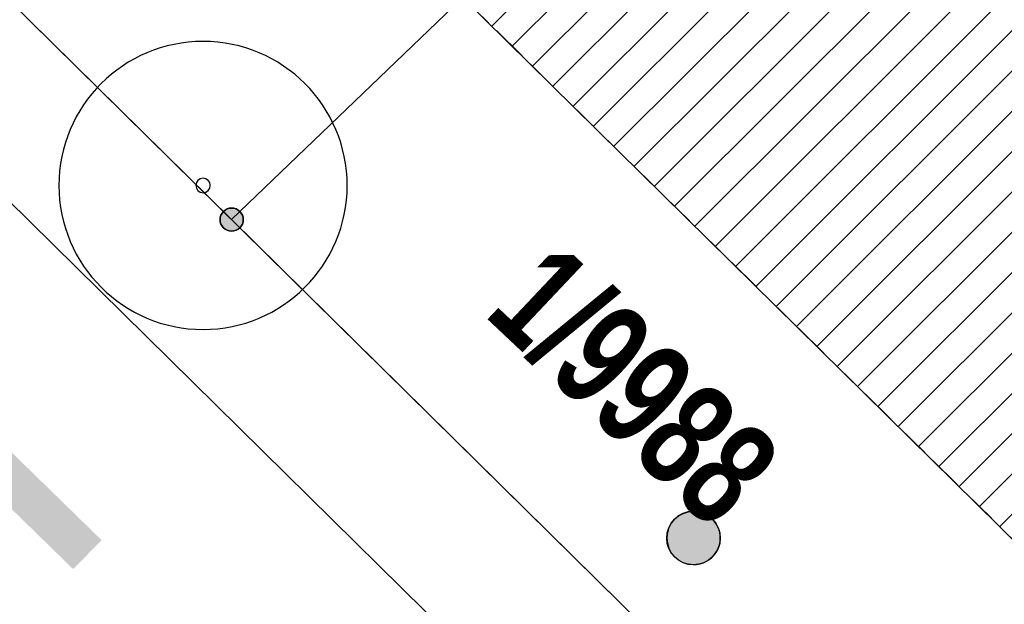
# Model space of a CAD drawing. Header units: metres. Extents: x 2695560 to 2696939, y 1260491 to 1262050.
# Tile 530 of 656: x 2695881 to 2695895, y 1261202 to 1261210. Entities that reach past the tile are written whole.
import ezdxf

# ---------------------------------------------------------------- set-up
doc = ezdxf.new("R2010")
doc.units = ezdxf.units.M
doc.linetypes.add('AUSGEZOGEN', pattern=[0])
doc.linetypes.add('STRICHLINIE_S4', pattern=[0.66, 0.5, -0.16])
for name, color, linetype in [('XR$1$AV_Grenzpunkte', 7, 'AUSGEZOGEN'), ('XR$1$AV_Grundstück-Nr.', 7, 'AUSGEZOGEN'), ('XR$1$AV_Linien (BB)', 7, 'AUSGEZOGEN'), ('XR$1$AV_Proj. Gebäude', 7, 'AUSGEZOGEN'), ('XR$1$AW_LK_Schachtdeckel', 24, 'AUSGEZOGEN'), ('XR$1$GR_Baum', 94, 'AUSGEZOGEN'), ('XR$1$Liegenschaftsgrenzen', 7, 'AUSGEZOGEN'), ('XR$1$PFAV', 255, 'AUSGEZOGEN'), ('XR$1$PFAW', 255, 'AUSGEZOGEN'), ('XR$1$RP_Abstandslinie', 7, 'AUSGEZOGEN')]:
    doc.layers.add(name, color=color, linetype=linetype)
doc.styles.add('ARIAL', font='arial.ttf')

# ---------------------------------------------------------------- blocks, each defined once
blk = doc.blocks.new('COMPLEXOBJECT_359')
at = {"layer": 'XR$1$AV_Linien (BB)', "color": 7, "linetype": 'AUSGEZOGEN', "transparency": 33554687}
blk.add_line((5878.841, 11211.531), (5888.88, 11201.63), dxfattribs=at)
blk = doc.blocks.new('COMPLEXOBJECT_1420')
at = {"layer": 'XR$1$Liegenschaftsgrenzen', "color": 7, "linetype": 'AUSGEZOGEN', "transparency": 33554687}
blk.add_line((5882.854, 11207.573), (5888.88, 11201.63), dxfattribs=at)
blk.add_arc((5895.215, 11208.012), 8.992, 225.2107, 269.4585, dxfattribs=at)
blk = doc.blocks.new('BAV15')
at = {"layer": 'XR$1$PFAV', "transparency": 33554687}
blk.add_hatch(color=7, dxfattribs=at).paths.add_polyline_path([(0.5, 0), (0.49, 0.101), (0.459, 0.197), (0.41, 0.286), (0.344, 0.362), (0.264, 0.424), (0.174, 0.469), (0.076, 0.494), (-0.025, 0.499), (-0.125, 0.484), (-0.22, 0.449), (-0.306, 0.395), (-0.379, 0.326), (-0.437, 0.243), (-0.477, 0.15), (-0.497, 0.051), (-0.497, -0.051), (-0.477, -0.15), (-0.437, -0.243), (-0.379, -0.326), (-0.306, -0.395), (-0.22, -0.449), (-0.125, -0.484), (-0.025, -0.499), (0.076, -0.494), (0.174, -0.469), (0.264, -0.424), (0.344, -0.362), (0.41, -0.286), (0.459, -0.197), (0.49, -0.101)])
at = {"color": 7, "transparency": 33554687}
for start, end in [(90, 270), (270, 90)]:
    blk.add_arc((0, 0), 0.5, start, end, dxfattribs=at)
at = {"layer": 'XR$1$PFAV', "transparency": 33554687}
blk.add_circle((0, 0), 0.5, dxfattribs=at)
blk = doc.blocks.new('WBGR1')
at = {"color": 94, "transparency": 33554687}
for radius, start, end in [(1, 90, 270), (1, 270, 90), (0.05, 90, 270), (0.05, 270, 90)]:
    blk.add_arc((0, 0), radius, start, end, dxfattribs=at)
blk = doc.blocks.new('BAW2082')
at = {"layer": 'XR$1$PFAW', "transparency": 33554687}
blk.add_hatch(color=7, dxfattribs=at).paths.add_polyline_path([(0.509, -0.003), (0.499, 0.098), (0.469, 0.194), (0.42, 0.283), (0.354, 0.359), (0.274, 0.421), (0.183, 0.466), (0.085, 0.491), (-0.016, 0.496), (-0.116, 0.481), (-0.211, 0.446), (-0.297, 0.392), (-0.37, 0.323), (-0.428, 0.24), (-0.468, 0.147), (-0.488, 0.047), (-0.488, -0.054), (-0.468, -0.153), (-0.428, -0.246), (-0.37, -0.329), (-0.297, -0.398), (-0.211, -0.452), (-0.116, -0.487), (-0.016, -0.502), (0.085, -0.497), (0.183, -0.472), (0.274, -0.427), (0.354, -0.366), (0.42, -0.289), (0.469, -0.2), (0.499, -0.104)])
at = {"transparency": 33554687}
for start, end in [(91.1948, 268.8052), (268.8052, 91.1948)]:
    blk.add_arc((0.01, 0), 0.5, start, end, dxfattribs=at)
at = {"layer": 'XR$1$PFAW', "transparency": 33554687}
blk.add_circle((0.009, -0.003), 0.5, dxfattribs=at)

msp = doc.modelspace()

# ---------------------------------------------------------------- hatches: boundary and pattern name
at = {"transparency": 33554687}
msp.add_hatch(color=7, dxfattribs=at).paths.add_polyline_path([(2695879.72, 1261205.113), (2695879.322, 1261204.706), (2695881.602, 1261202.479), (2695882, 1261202.886)])
at = {"layer": 'XR$1$AV_Proj. Gebäude', "lineweight": 30, "transparency": 33554687}
h = msp.add_hatch(dxfattribs=at)
h.set_pattern_fill('SCHRAFFUR_601', color=254, scale=0.2, style=0, pattern_type=2)
h.set_pattern_definition([(45, (2695855, 1261000), (-0.5656854, 0.5656854), []), (45, (2695854.71716, 1261000.28284), (-0.5656854, 0.5656854), [])])
h.paths.add_polyline_path([(2695887.07, 1261210.493), (2695897.4, 1261200.31), (2695962.278, 1261262.613), (2695949.464, 1261275.956), (2695915.492, 1261243.333), (2695918.263, 1261240.448)], flags=0)

# ---------------------------------------------------------------- linework, layer by layer
at = {"layer": 'XR$1$AV_Linien (BB)', "color": 7, "linetype": 'AUSGEZOGEN', "transparency": 33554687}
msp.add_lwpolyline([(2695893.378, 1261195.143), (2695856.879, 1261231.142), (2695853.943, 1261232.713)], dxfattribs=at)
at = {"layer": 'XR$1$AV_Proj. Gebäude', "color": 8, "linetype": 'STRICHLINIE_S4', "transparency": 33554687}
msp.add_lwpolyline([(2695887.07, 1261210.493), (2695897.4, 1261200.31), (2695962.278, 1261262.613), (2695949.464, 1261275.956), (2695915.492, 1261243.333), (2695918.263, 1261240.448), (2695887.07, 1261210.493)], close=True, dxfattribs=at)
at = {"layer": 'XR$1$Liegenschaftsgrenzen', "color": 7, "linetype": 'AUSGEZOGEN', "transparency": 33554687}
msp.add_line((2695880.263, 1261210.895), (2695883.824, 1261207.383), dxfattribs=at)
msp.add_lwpolyline([(2695952.099, 1261278.432), (2695949.47, 1261275.964), (2695915.497, 1261243.342), (2695918.267, 1261240.456), (2695883.824, 1261207.383)], dxfattribs=at)
at = {"layer": 'XR$1$RP_Abstandslinie', "color": 7, "linetype": 'AUSGEZOGEN', "transparency": 33554687}
msp.add_lwpolyline([(2695818.82, 1261277.74), (2695843.69, 1261253.25), (2695870.76, 1261226.57), (2695897.4, 1261200.31)], dxfattribs=at)

# ---------------------------------------------------------------- block references
at = {"layer": 'XR$1$AV_Grenzpunkte', "color": 7, "linetype": 'AUSGEZOGEN', "lineweight": -3, "transparency": 33554687, "xscale": 0.3249999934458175, "yscale": 0.3249999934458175}
msp.add_blockref('BAV15', (2695883.824, 1261207.383), dxfattribs=at)
at = {"layer": 'XR$1$AV_Linien (BB)', "color": 7, "linetype": 'AUSGEZOGEN', "lineweight": -3, "transparency": 33554687}
msp.add_blockref('COMPLEXOBJECT_359', (2690000.97, 1249999.81), dxfattribs=at)
at = {"layer": 'XR$1$AW_LK_Schachtdeckel', "color": 24, "linetype": 'AUSGEZOGEN', "lineweight": -3, "transparency": 33554687, "xscale": 0.7499999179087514, "yscale": 0.7499999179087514}
msp.add_blockref('BAW2082', (2695890.293, 1261202.917), dxfattribs=at)
at = {"layer": 'XR$1$GR_Baum', "color": 94, "linetype": 'AUSGEZOGEN', "lineweight": -3, "transparency": 33554687}
for p, xscale, yscale in [((2695878.708, 1261212.622), 3.012001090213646, 3.012001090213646), ((2695883.423, 1261207.862), 2.020948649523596, 2.020948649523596)]:
    msp.add_blockref('WBGR1', p, dxfattribs=dict(at, xscale=xscale, yscale=yscale))
at = {"layer": 'XR$1$Liegenschaftsgrenzen', "color": 7, "linetype": 'AUSGEZOGEN', "lineweight": -3, "transparency": 33554687}
msp.add_blockref('COMPLEXOBJECT_1420', (2690000.97, 1249999.81), dxfattribs=at)

# ---------------------------------------------------------------- texts
at = {"layer": 'XR$1$AV_Grundstück-Nr.', "color": 7, "transparency": 33554687, "insert": (2695889.455, 1261205.048), "char_height": 1.48491, "width": 4.98214, "attachment_point": 5, "rotation": 316.6695, "style": 'ARIAL'}
msp.add_mtext('\\A1;{\\fArial|i0|b1;\\H1.484908;\\W0.700000;\\C7;1/9988}\\P', dxfattribs=at)

doc.saveas('drawing.dxf')
